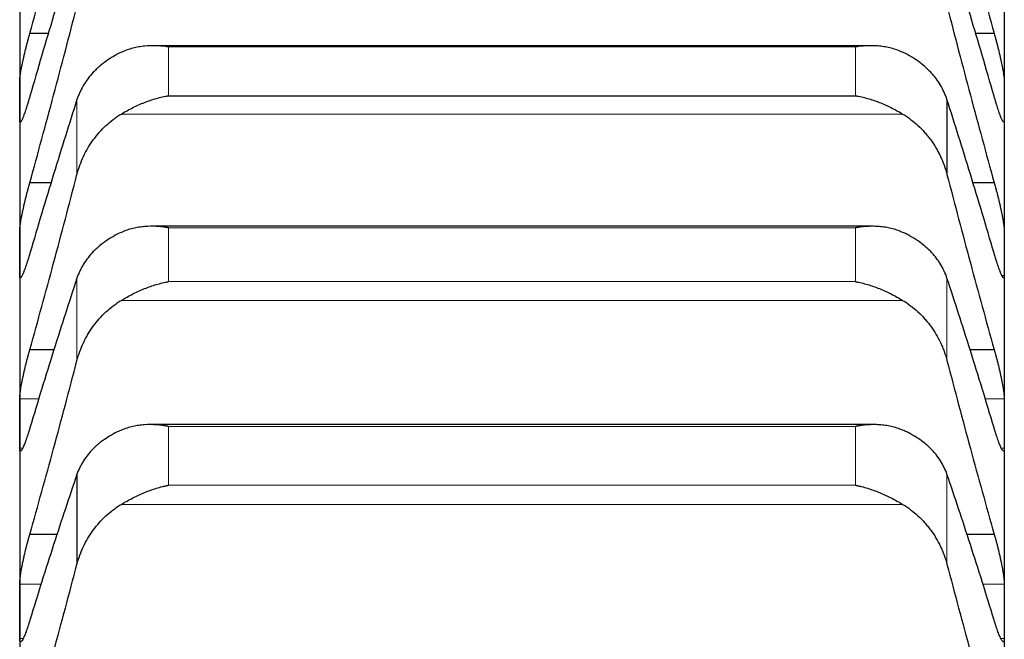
# Model space of a CAD drawing. Header units: inches. Extents: x 0 to 20790, y -12 to 14700.
# Tile 336 of 358: x 13645 to 13697, y 10363 to 10395. Entities that reach past the tile are written whole.
import ezdxf

# ---------------------------------------------------------------- set-up
doc = ezdxf.new("R2010")
doc.units = ezdxf.units.IN
doc.layers.add('1', color=7, linetype='Continuous', true_color=0xffffff)

msp = doc.modelspace()

# ---------------------------------------------------------------- linework, layer by layer
at = {"layer": '1', "color": 2, "linetype": 'Continuous', "lineweight": 25}
for p, q in [((13644.744, 10398.233), (13644.744, 10391.123)), ((13696.744, 10398.233), (13696.744, 10391.123)), ((13645.281, 10394.67), (13646.278, 10394.67)), ((13695.21, 10394.67), (13696.206, 10394.67)), ((13689.687, 10394.016), (13651.826, 10394.016)), ((13652.6, 10391.372), (13688.888, 10391.372)), ((13693.717, 10391.168), (13693.717, 10387.22)), ((13644.744, 10391.123), (13644.744, 10383.066)), ((13696.744, 10391.123), (13696.744, 10383.066)), ((13645.281, 10386.794), (13646.427, 10386.794)), ((13695.06, 10386.794), (13696.206, 10386.794)), ((13689.775, 10384.482), (13651.738, 10384.482)), ((13644.744, 10383.066), (13644.744, 10374.075)), ((13696.744, 10383.066), (13696.744, 10374.075)), ((13645.281, 10377.977), (13646.584, 10377.977)), ((13694.904, 10377.977), (13696.206, 10377.977)), ((13644.744, 10374.075), (13644.744, 10364.165)), ((13689.863, 10374.013), (13651.65, 10374.013)), ((13696.744, 10374.075), (13696.744, 10364.165)), ((13647.77, 10371.391), (13647.77, 10366.643)), ((13645.281, 10368.234), (13646.749, 10368.234)), ((13694.739, 10368.234), (13696.206, 10368.234)), ((13644.744, 10364.165), (13644.744, 10353.35)), ((13696.744, 10364.165), (13696.744, 10353.35))]:
    msp.add_line(p, q, dxfattribs=at)
at = {"layer": '1', "color": 110, "linetype": 'Continuous', "lineweight": 13}
for p, q in [((13652.6, 10393.95), (13688.888, 10393.95)), ((13652.6, 10393.95), (13652.6, 10391.372)), ((13688.888, 10393.95), (13688.888, 10391.372)), ((13647.77, 10391.168), (13647.77, 10387.22)), ((13650.112, 10390.41), (13691.375, 10390.41)), ((13652.6, 10384.401), (13688.888, 10384.401)), ((13652.6, 10384.401), (13652.6, 10381.56)), ((13688.888, 10384.401), (13688.888, 10381.56)), ((13696.615, 10381.887), (13696.741, 10381.887)), ((13647.77, 10381.745), (13647.77, 10377.394)), ((13652.6, 10381.56), (13688.888, 10381.56)), ((13693.717, 10381.745), (13693.717, 10377.394)), ((13650.112, 10380.573), (13691.375, 10380.573)), ((13644.746, 10375.383), (13645.768, 10375.383)), ((13695.72, 10375.383), (13696.741, 10375.383)), ((13652.6, 10373.916), (13652.6, 10370.816)), ((13652.6, 10373.916), (13688.888, 10373.916)), ((13688.888, 10373.916), (13688.888, 10370.816)), ((13644.746, 10372.768), (13644.897, 10372.768)), ((13696.589, 10372.768), (13696.741, 10372.768)), ((13693.717, 10371.391), (13693.717, 10366.643)), ((13652.6, 10370.816), (13688.888, 10370.816)), ((13650.112, 10369.805), (13691.375, 10369.805)), ((13644.746, 10365.598), (13645.896, 10365.598)), ((13695.592, 10365.598), (13696.741, 10365.598)), ((13644.746, 10362.731), (13644.935, 10362.731)), ((13696.559, 10362.731), (13696.741, 10362.731))]:
    msp.add_line(p, q, dxfattribs=at)
at = {"layer": '1', "color": 2, "linetype": 'Continuous', "lineweight": 25}
for points in [[(13645.281, 10394.67), (13645.492, 10395.44), (13645.912, 10396.985), (13646.537, 10399.318), (13647.157, 10401.668), (13647.566, 10403.244), (13647.77, 10404.036)], [(13693.717, 10404.036), (13693.921, 10403.244), (13694.331, 10401.668), (13694.95, 10399.318), (13695.575, 10396.985), (13695.995, 10395.44), (13696.206, 10394.67)], [(13647.77, 10399.643), (13647.566, 10398.989), (13647.157, 10397.663), (13646.537, 10395.618), (13645.912, 10393.518), (13645.492, 10392.08), (13645.281, 10391.352)], [(13696.206, 10391.352), (13695.995, 10392.08), (13695.575, 10393.518), (13694.95, 10395.618), (13694.331, 10397.663), (13693.921, 10398.989), (13693.717, 10399.643)], [(13645.281, 10386.794), (13645.492, 10387.556), (13645.912, 10389.087), (13646.537, 10391.405), (13647.157, 10393.743), (13647.566, 10395.315), (13647.77, 10396.105)], [(13693.717, 10396.105), (13693.921, 10395.315), (13694.331, 10393.743), (13694.95, 10391.405), (13695.575, 10389.087), (13695.995, 10387.556), (13696.206, 10386.794)], [(13644.744, 10391.123), (13644.744, 10391.473), (13644.745, 10391.822), (13644.746, 10392.172)], [(13696.741, 10392.172), (13696.743, 10391.822), (13696.744, 10391.473), (13696.744, 10391.123)], [(13647.77, 10391.168), (13647.566, 10390.533), (13647.157, 10389.242), (13646.537, 10387.246), (13645.912, 10385.19), (13645.492, 10383.779), (13645.281, 10383.063)], [(13696.206, 10383.063), (13695.995, 10383.779), (13695.575, 10385.19), (13694.95, 10387.246), (13694.331, 10389.242), (13693.921, 10390.533), (13693.717, 10391.168)], [(13644.746, 10390.074), (13644.745, 10390.424), (13644.744, 10390.773), (13644.744, 10391.123)], [(13696.744, 10391.123), (13696.744, 10390.773), (13696.743, 10390.424), (13696.741, 10390.074)], [(13645.281, 10377.977), (13645.492, 10378.73), (13645.912, 10380.245), (13646.537, 10382.543), (13647.157, 10384.867), (13647.566, 10386.433), (13647.77, 10387.22)], [(13693.717, 10387.22), (13693.921, 10386.433), (13694.331, 10384.867), (13694.95, 10382.543), (13695.575, 10380.245), (13695.995, 10378.73), (13696.206, 10377.977)], [(13644.744, 10383.066), (13644.744, 10383.459), (13644.745, 10383.852), (13644.746, 10384.245)], [(13696.741, 10384.245), (13696.743, 10383.852), (13696.744, 10383.459), (13696.744, 10383.066)], [(13644.746, 10381.887), (13644.745, 10382.28), (13644.744, 10382.673), (13644.744, 10383.066)], [(13696.744, 10383.066), (13696.744, 10382.673), (13696.743, 10382.28), (13696.741, 10381.887)], [(13647.77, 10381.745), (13647.566, 10381.13), (13647.157, 10379.877), (13646.537, 10377.932), (13645.912, 10375.924), (13645.492, 10374.543), (13645.281, 10373.841)], [(13696.206, 10373.841), (13695.995, 10374.543), (13695.575, 10375.924), (13694.95, 10377.932), (13694.331, 10379.877), (13693.921, 10381.13), (13693.717, 10381.745)], [(13645.281, 10368.234), (13645.492, 10368.977), (13645.912, 10370.474), (13646.537, 10372.749), (13647.157, 10375.054), (13647.566, 10376.611), (13647.77, 10377.394)], [(13693.717, 10377.394), (13693.921, 10376.611), (13694.331, 10375.054), (13694.95, 10372.749), (13695.575, 10370.474), (13695.995, 10368.977), (13696.206, 10368.234)], [(13644.744, 10374.075), (13644.744, 10374.511), (13644.745, 10374.947), (13644.746, 10375.383)], [(13696.741, 10375.383), (13696.743, 10374.947), (13696.744, 10374.511), (13696.744, 10374.075)], [(13644.746, 10372.768), (13644.745, 10373.204), (13644.744, 10373.64), (13644.744, 10374.075)], [(13696.744, 10374.075), (13696.744, 10373.64), (13696.743, 10373.204), (13696.741, 10372.768)], [(13647.77, 10371.391), (13647.566, 10370.796), (13647.157, 10369.582), (13646.537, 10367.693), (13645.912, 10365.736), (13645.492, 10364.386), (13645.281, 10363.699)], [(13696.206, 10363.699), (13695.995, 10364.386), (13695.575, 10365.736), (13694.95, 10367.693), (13694.331, 10369.582), (13693.921, 10370.796), (13693.717, 10371.391)], [(13645.281, 10357.581), (13645.492, 10358.313), (13645.912, 10359.789), (13646.537, 10362.037), (13647.157, 10364.32), (13647.566, 10365.865), (13647.77, 10366.643)], [(13693.717, 10366.643), (13693.921, 10365.865), (13694.331, 10364.32), (13694.95, 10362.037), (13695.575, 10359.789), (13695.995, 10358.313), (13696.206, 10357.581)], [(13644.744, 10364.165), (13644.744, 10364.643), (13644.745, 10365.12), (13644.746, 10365.598)], [(13696.741, 10365.598), (13696.743, 10365.12), (13696.744, 10364.643), (13696.744, 10364.165)], [(13644.746, 10362.731), (13644.745, 10363.209), (13644.744, 10363.687), (13644.744, 10364.165)], [(13696.744, 10364.165), (13696.744, 10363.687), (13696.743, 10363.209), (13696.741, 10362.731)]]:
    msp.add_open_spline(points, degree=3, dxfattribs=at)
for points, knots in [([(13644.746, 10392.172), (13644.746, 10392.192), (13644.748, 10392.239), (13644.757, 10392.327), (13644.765, 10392.396), (13644.773, 10392.453), (13644.776, 10392.473), (13644.782, 10392.513), (13644.786, 10392.534), (13644.803, 10392.641), (13644.82, 10392.735), (13644.845, 10392.864), (13644.85, 10392.89), (13644.858, 10392.931), (13644.861, 10392.944), (13644.866, 10392.971), (13644.88, 10393.04), (13644.907, 10393.167), (13644.933, 10393.285), (13644.96, 10393.405), (13644.974, 10393.467), (13645.018, 10393.655), (13645.048, 10393.781), (13645.096, 10393.973), (13645.112, 10394.037), (13645.137, 10394.133), (13645.145, 10394.165), (13645.162, 10394.23), (13645.17, 10394.262), (13645.213, 10394.422), (13645.247, 10394.547), (13645.281, 10394.67)], [0, 0, 0, 0, 0.0625, 0.125, 0.1875, 0.1875, 0.21875, 0.21875, 0.25, 0.25, 0.375, 0.375, 0.40625, 0.40625, 0.421875, 0.421875, 0.4375, 0.5, 0.5625, 0.5625, 0.625, 0.625, 0.75, 0.75, 0.8125, 0.8125, 0.84375, 0.84375, 0.875, 0.875, 1, 1, 1, 1]), ([(13696.206, 10394.67), (13696.241, 10394.547), (13696.275, 10394.422), (13696.325, 10394.232), (13696.342, 10394.168), (13696.366, 10394.072), (13696.375, 10394.04), (13696.391, 10393.975), (13696.399, 10393.943), (13696.439, 10393.782), (13696.47, 10393.656), (13696.513, 10393.47), (13696.527, 10393.409), (13696.547, 10393.318), (13696.554, 10393.287), (13696.567, 10393.228), (13696.574, 10393.199), (13696.605, 10393.054), (13696.627, 10392.944), (13696.652, 10392.816), (13696.657, 10392.79), (13696.666, 10392.741), (13696.671, 10392.716), (13696.683, 10392.645), (13696.691, 10392.599), (13696.712, 10392.471), (13696.723, 10392.396), (13696.732, 10392.315), (13696.733, 10392.299), (13696.736, 10392.27), (13696.737, 10392.256), (13696.74, 10392.216), (13696.741, 10392.192), (13696.741, 10392.172)], [0, 0, 0, 0, 0.125, 0.125, 0.1875, 0.1875, 0.21875, 0.21875, 0.25, 0.25, 0.375, 0.375, 0.4375, 0.4375, 0.46875, 0.46875, 0.5, 0.5, 0.625, 0.625, 0.65625, 0.65625, 0.6875, 0.6875, 0.75, 0.75, 0.875, 0.875, 0.90625, 0.90625, 0.9375, 0.9375, 1, 1, 1, 1]), ([(13652.6, 10393.95), (13652.596, 10393.951), (13652.593, 10393.951), (13652.587, 10393.952), (13652.583, 10393.953), (13652.573, 10393.954), (13652.553, 10393.957), (13652.507, 10393.964), (13652.414, 10393.977), (13652.335, 10393.986), (13652.177, 10394.002), (13652.072, 10394.009), (13651.758, 10394.02), (13651.55, 10394.015), (13651.239, 10393.983), (13651.136, 10393.969), (13650.98, 10393.942), (13650.928, 10393.932), (13650.825, 10393.909), (13650.773, 10393.897), (13650.618, 10393.857), (13650.516, 10393.825), (13650.313, 10393.753), (13650.212, 10393.712), (13650.112, 10393.666)], [0, 0, 0, 0, 0.003906, 0.003906, 0.007812, 0.007812, 0.015625, 0.03125, 0.0625, 0.125, 0.125, 0.25, 0.25, 0.5, 0.5, 0.625, 0.625, 0.6875, 0.6875, 0.75, 0.75, 0.875, 0.875, 1, 1, 1, 1]), ([(13691.375, 10393.666), (13691.276, 10393.712), (13691.175, 10393.753), (13690.974, 10393.825), (13690.873, 10393.856), (13690.669, 10393.909), (13690.566, 10393.931), (13690.36, 10393.968), (13690.256, 10393.983), (13690.046, 10394.004), (13689.941, 10394.011), (13689.731, 10394.017), (13689.626, 10394.017), (13689.416, 10394.009), (13689.311, 10394.002), (13689.152, 10393.986), (13689.073, 10393.977), (13688.981, 10393.964), (13688.934, 10393.957), (13688.914, 10393.954), (13688.901, 10393.952), (13688.894, 10393.951), (13688.888, 10393.95)], [0, 0, 0, 0, 0.125, 0.125, 0.25, 0.25, 0.375, 0.375, 0.5, 0.5, 0.625, 0.625, 0.75, 0.75, 0.875, 0.875, 0.9375, 0.96875, 0.984375, 0.992188, 0.992188, 1, 1, 1, 1]), ([(13650.112, 10393.666), (13649.966, 10393.599), (13649.826, 10393.526), (13649.558, 10393.37), (13649.3, 10393.205), (13649.064, 10393.019), (13648.923, 10392.896), (13648.895, 10392.871), (13648.84, 10392.821), (13648.813, 10392.796), (13648.733, 10392.718), (13648.681, 10392.666), (13648.532, 10392.506), (13648.439, 10392.396), (13648.267, 10392.169), (13648.188, 10392.052), (13648.08, 10391.871), (13648.046, 10391.809), (13647.997, 10391.716), (13647.981, 10391.685), (13647.95, 10391.622), (13647.935, 10391.59), (13647.863, 10391.43), (13647.813, 10391.3), (13647.77, 10391.168)], [0, 0, 0, 0, 0.125, 0.125, 0.25, 0.375, 0.375, 0.40625, 0.40625, 0.4375, 0.4375, 0.5, 0.5, 0.625, 0.625, 0.75, 0.75, 0.8125, 0.8125, 0.84375, 0.84375, 0.875, 0.875, 1, 1, 1, 1]), ([(13693.717, 10391.168), (13693.675, 10391.3), (13693.625, 10391.43), (13693.51, 10391.683), (13693.381, 10391.929), (13693.224, 10392.164), (13693.094, 10392.336), (13693.049, 10392.392), (13692.979, 10392.476), (13692.955, 10392.503), (13692.907, 10392.558), (13692.882, 10392.585), (13692.757, 10392.718), (13692.546, 10392.922), (13692.311, 10393.108), (13692.064, 10393.284), (13691.934, 10393.368), (13691.764, 10393.466), (13691.73, 10393.486), (13691.661, 10393.524), (13691.556, 10393.58), (13691.448, 10393.632), (13691.375, 10393.666)], [0, 0, 0, 0, 0.125, 0.125, 0.25, 0.375, 0.375, 0.4375, 0.4375, 0.46875, 0.46875, 0.5, 0.5, 0.625, 0.75, 0.75, 0.875, 0.875, 0.90625, 0.90625, 0.9375, 1, 1, 1, 1]), ([(13645.281, 10391.352), (13645.247, 10391.229), (13645.213, 10391.112), (13645.162, 10390.945), (13645.146, 10390.891), (13645.121, 10390.812), (13645.113, 10390.786), (13645.096, 10390.735), (13645.088, 10390.71), (13645.048, 10390.587), (13645.018, 10390.497), (13644.974, 10390.377), (13644.96, 10390.339), (13644.94, 10390.285), (13644.933, 10390.268), (13644.92, 10390.235), (13644.914, 10390.219), (13644.883, 10390.144), (13644.86, 10390.096), (13644.835, 10390.05), (13644.831, 10390.042), (13644.821, 10390.026), (13644.817, 10390.019), (13644.804, 10390.001), (13644.796, 10389.992), (13644.776, 10389.975), (13644.765, 10389.976), (13644.756, 10389.994), (13644.754, 10389.999), (13644.751, 10390.01), (13644.75, 10390.016), (13644.747, 10390.036), (13644.746, 10390.054), (13644.746, 10390.074)], [0, 0, 0, 0, 0.125, 0.125, 0.1875, 0.1875, 0.21875, 0.21875, 0.25, 0.25, 0.375, 0.375, 0.4375, 0.4375, 0.46875, 0.46875, 0.5, 0.5, 0.625, 0.625, 0.65625, 0.65625, 0.6875, 0.6875, 0.75, 0.75, 0.875, 0.875, 0.90625, 0.90625, 0.9375, 0.9375, 1, 1, 1, 1]), ([(13650.112, 10390.41), (13650.212, 10390.471), (13650.312, 10390.529), (13650.513, 10390.641), (13650.615, 10390.694), (13650.818, 10390.796), (13650.921, 10390.844), (13651.128, 10390.937), (13651.232, 10390.98), (13651.442, 10391.062), (13651.547, 10391.1), (13651.756, 10391.17), (13651.861, 10391.202), (13652.071, 10391.261), (13652.177, 10391.288), (13652.335, 10391.323), (13652.414, 10391.339), (13652.507, 10391.357), (13652.553, 10391.365), (13652.573, 10391.368), (13652.586, 10391.37), (13652.593, 10391.371), (13652.6, 10391.372)], [0, 0, 0, 0, 0.125, 0.125, 0.25, 0.25, 0.375, 0.375, 0.5, 0.5, 0.625, 0.625, 0.75, 0.75, 0.875, 0.875, 0.9375, 0.96875, 0.984375, 0.992187, 0.992187, 1, 1, 1, 1]), ([(13688.888, 10391.372), (13688.891, 10391.372), (13688.894, 10391.371), (13688.901, 10391.37), (13688.904, 10391.37), (13688.914, 10391.368), (13688.934, 10391.365), (13688.981, 10391.357), (13689.073, 10391.339), (13689.258, 10391.301), (13689.415, 10391.261), (13689.729, 10391.174), (13689.937, 10391.104), (13690.248, 10390.983), (13690.352, 10390.94), (13690.507, 10390.871), (13690.559, 10390.847), (13690.663, 10390.798), (13690.715, 10390.773), (13690.87, 10390.696), (13690.972, 10390.642), (13691.175, 10390.529), (13691.275, 10390.471), (13691.375, 10390.41)], [0, 0, 0, 0, 0.003906, 0.003906, 0.007812, 0.007812, 0.015625, 0.03125, 0.0625, 0.125, 0.25, 0.25, 0.5, 0.5, 0.625, 0.625, 0.6875, 0.6875, 0.75, 0.75, 0.875, 0.875, 1, 1, 1, 1]), ([(13696.741, 10390.074), (13696.741, 10390.054), (13696.739, 10390.02), (13696.731, 10389.988), (13696.722, 10389.98), (13696.714, 10389.978), (13696.711, 10389.979), (13696.705, 10389.981), (13696.702, 10389.983), (13696.684, 10389.997), (13696.668, 10390.022), (13696.643, 10390.067), (13696.638, 10390.077), (13696.63, 10390.093), (13696.627, 10390.099), (13696.621, 10390.11), (13696.607, 10390.14), (13696.581, 10390.201), (13696.555, 10390.266), (13696.528, 10390.337), (13696.514, 10390.375), (13696.47, 10390.497), (13696.439, 10390.586), (13696.392, 10390.732), (13696.376, 10390.783), (13696.351, 10390.862), (13696.342, 10390.889), (13696.326, 10390.944), (13696.317, 10390.972), (13696.275, 10391.112), (13696.241, 10391.229), (13696.206, 10391.352)], [0, 0, 0, 0, 0.0625, 0.125, 0.1875, 0.1875, 0.21875, 0.21875, 0.25, 0.25, 0.375, 0.375, 0.40625, 0.40625, 0.421875, 0.421875, 0.4375, 0.5, 0.5625, 0.5625, 0.625, 0.625, 0.75, 0.75, 0.8125, 0.8125, 0.84375, 0.84375, 0.875, 0.875, 1, 1, 1, 1]), ([(13647.77, 10387.22), (13647.813, 10387.385), (13647.863, 10387.546), (13647.977, 10387.862), (13648.106, 10388.172), (13648.264, 10388.47), (13648.393, 10388.688), (13648.438, 10388.76), (13648.509, 10388.866), (13648.532, 10388.902), (13648.581, 10388.972), (13648.605, 10389.006), (13648.73, 10389.177), (13648.942, 10389.44), (13649.177, 10389.68), (13649.424, 10389.91), (13649.553, 10390.019), (13649.723, 10390.147), (13649.758, 10390.173), (13649.827, 10390.223), (13649.932, 10390.296), (13650.039, 10390.365), (13650.112, 10390.41)], [0, 0, 0, 0, 0.125, 0.125, 0.25, 0.375, 0.375, 0.4375, 0.4375, 0.46875, 0.46875, 0.5, 0.5, 0.625, 0.75, 0.75, 0.875, 0.875, 0.90625, 0.90625, 0.9375, 1, 1, 1, 1]), ([(13691.375, 10390.41), (13691.521, 10390.321), (13691.661, 10390.226), (13691.93, 10390.022), (13692.188, 10389.806), (13692.424, 10389.565), (13692.565, 10389.407), (13692.592, 10389.375), (13692.647, 10389.31), (13692.674, 10389.277), (13692.755, 10389.177), (13692.806, 10389.11), (13692.956, 10388.905), (13693.049, 10388.764), (13693.22, 10388.475), (13693.299, 10388.327), (13693.407, 10388.099), (13693.442, 10388.021), (13693.491, 10387.904), (13693.506, 10387.865), (13693.537, 10387.786), (13693.552, 10387.746), (13693.625, 10387.547), (13693.675, 10387.384), (13693.717, 10387.22)], [0, 0, 0, 0, 0.125, 0.125, 0.25, 0.375, 0.375, 0.40625, 0.40625, 0.4375, 0.4375, 0.5, 0.5, 0.625, 0.625, 0.75, 0.75, 0.8125, 0.8125, 0.84375, 0.84375, 0.875, 0.875, 1, 1, 1, 1]), ([(13644.746, 10384.245), (13644.746, 10384.268), (13644.748, 10384.32), (13644.757, 10384.414), (13644.765, 10384.489), (13644.773, 10384.549), (13644.776, 10384.569), (13644.782, 10384.612), (13644.786, 10384.634), (13644.803, 10384.746), (13644.82, 10384.844), (13644.845, 10384.976), (13644.85, 10385.003), (13644.858, 10385.045), (13644.861, 10385.059), (13644.866, 10385.086), (13644.88, 10385.157), (13644.907, 10385.287), (13644.933, 10385.407), (13644.96, 10385.529), (13644.974, 10385.591), (13645.018, 10385.781), (13645.048, 10385.908), (13645.096, 10386.1), (13645.112, 10386.164), (13645.137, 10386.26), (13645.145, 10386.293), (13645.162, 10386.357), (13645.17, 10386.389), (13645.213, 10386.548), (13645.247, 10386.672), (13645.281, 10386.794)], [0, 0, 0, 0, 0.0625, 0.125, 0.1875, 0.1875, 0.21875, 0.21875, 0.25, 0.25, 0.375, 0.375, 0.40625, 0.40625, 0.421875, 0.421875, 0.4375, 0.5, 0.5625, 0.5625, 0.625, 0.625, 0.75, 0.75, 0.8125, 0.8125, 0.84375, 0.84375, 0.875, 0.875, 1, 1, 1, 1]), ([(13696.206, 10386.794), (13696.241, 10386.672), (13696.275, 10386.548), (13696.325, 10386.359), (13696.342, 10386.296), (13696.366, 10386.199), (13696.375, 10386.167), (13696.391, 10386.102), (13696.399, 10386.07), (13696.439, 10385.909), (13696.47, 10385.782), (13696.513, 10385.594), (13696.527, 10385.532), (13696.547, 10385.44), (13696.554, 10385.409), (13696.567, 10385.348), (13696.574, 10385.319), (13696.605, 10385.171), (13696.627, 10385.059), (13696.652, 10384.926), (13696.657, 10384.9), (13696.666, 10384.849), (13696.671, 10384.823), (13696.683, 10384.749), (13696.691, 10384.702), (13696.712, 10384.568), (13696.723, 10384.489), (13696.732, 10384.402), (13696.733, 10384.385), (13696.736, 10384.353), (13696.737, 10384.338), (13696.74, 10384.294), (13696.741, 10384.268), (13696.741, 10384.245)], [0, 0, 0, 0, 0.125, 0.125, 0.1875, 0.1875, 0.21875, 0.21875, 0.25, 0.25, 0.375, 0.375, 0.4375, 0.4375, 0.46875, 0.46875, 0.5, 0.5, 0.625, 0.625, 0.65625, 0.65625, 0.6875, 0.6875, 0.75, 0.75, 0.875, 0.875, 0.90625, 0.90625, 0.9375, 0.9375, 1, 1, 1, 1]), ([(13652.6, 10384.401), (13652.596, 10384.402), (13652.593, 10384.402), (13652.587, 10384.404), (13652.583, 10384.404), (13652.573, 10384.406), (13652.553, 10384.409), (13652.507, 10384.417), (13652.414, 10384.431), (13652.335, 10384.442), (13652.177, 10384.46), (13652.072, 10384.469), (13651.758, 10384.486), (13651.55, 10384.484), (13651.239, 10384.459), (13651.136, 10384.447), (13650.98, 10384.422), (13650.928, 10384.413), (13650.825, 10384.393), (13650.773, 10384.381), (13650.618, 10384.344), (13650.516, 10384.314), (13650.313, 10384.246), (13650.212, 10384.207), (13650.112, 10384.162)], [0, 0, 0, 0, 0.003906, 0.003906, 0.007812, 0.007812, 0.015625, 0.03125, 0.0625, 0.125, 0.125, 0.25, 0.25, 0.5, 0.5, 0.625, 0.625, 0.6875, 0.6875, 0.75, 0.75, 0.875, 0.875, 1, 1, 1, 1]), ([(13691.375, 10384.162), (13691.276, 10384.207), (13691.175, 10384.246), (13690.974, 10384.314), (13690.873, 10384.343), (13690.669, 10384.392), (13690.566, 10384.413), (13690.36, 10384.446), (13690.256, 10384.458), (13690.046, 10384.476), (13689.941, 10384.48), (13689.731, 10384.483), (13689.626, 10384.481), (13689.416, 10384.469), (13689.311, 10384.46), (13689.152, 10384.442), (13689.073, 10384.431), (13688.981, 10384.417), (13688.934, 10384.409), (13688.914, 10384.406), (13688.901, 10384.404), (13688.894, 10384.402), (13688.888, 10384.401)], [0, 0, 0, 0, 0.125, 0.125, 0.25, 0.25, 0.375, 0.375, 0.5, 0.5, 0.625, 0.625, 0.75, 0.75, 0.875, 0.875, 0.9375, 0.96875, 0.984375, 0.992188, 0.992188, 1, 1, 1, 1]), ([(13650.112, 10384.162), (13649.966, 10384.097), (13649.826, 10384.027), (13649.558, 10383.877), (13649.3, 10383.717), (13649.064, 10383.537), (13648.923, 10383.419), (13648.895, 10383.395), (13648.84, 10383.346), (13648.813, 10383.321), (13648.733, 10383.247), (13648.681, 10383.196), (13648.532, 10383.041), (13648.439, 10382.935), (13648.267, 10382.715), (13648.188, 10382.602), (13648.08, 10382.426), (13648.046, 10382.367), (13647.997, 10382.277), (13647.981, 10382.247), (13647.95, 10382.185), (13647.935, 10382.155), (13647.863, 10382), (13647.813, 10381.874), (13647.77, 10381.745)], [0, 0, 0, 0, 0.125, 0.125, 0.25, 0.375, 0.375, 0.40625, 0.40625, 0.4375, 0.4375, 0.5, 0.5, 0.625, 0.625, 0.75, 0.75, 0.8125, 0.8125, 0.84375, 0.84375, 0.875, 0.875, 1, 1, 1, 1]), ([(13693.717, 10381.745), (13693.675, 10381.874), (13693.625, 10381.999), (13693.51, 10382.244), (13693.381, 10382.483), (13693.224, 10382.711), (13693.094, 10382.877), (13693.049, 10382.931), (13692.979, 10383.012), (13692.955, 10383.039), (13692.907, 10383.092), (13692.882, 10383.118), (13692.757, 10383.247), (13692.546, 10383.444), (13692.311, 10383.623), (13692.064, 10383.793), (13691.934, 10383.874), (13691.764, 10383.969), (13691.73, 10383.988), (13691.661, 10384.025), (13691.556, 10384.079), (13691.448, 10384.13), (13691.375, 10384.162)], [0, 0, 0, 0, 0.125, 0.125, 0.25, 0.375, 0.375, 0.4375, 0.4375, 0.46875, 0.46875, 0.5, 0.5, 0.625, 0.75, 0.75, 0.875, 0.875, 0.90625, 0.90625, 0.9375, 1, 1, 1, 1]), ([(13645.281, 10383.063), (13645.247, 10382.942), (13645.213, 10382.828), (13645.162, 10382.665), (13645.146, 10382.612), (13645.121, 10382.535), (13645.113, 10382.51), (13645.096, 10382.46), (13645.088, 10382.436), (13645.048, 10382.317), (13645.018, 10382.232), (13644.974, 10382.117), (13644.96, 10382.081), (13644.94, 10382.031), (13644.933, 10382.015), (13644.92, 10381.985), (13644.914, 10381.97), (13644.883, 10381.901), (13644.86, 10381.857), (13644.835, 10381.818), (13644.831, 10381.81), (13644.821, 10381.798), (13644.817, 10381.792), (13644.804, 10381.778), (13644.796, 10381.771), (13644.776, 10381.762), (13644.765, 10381.768), (13644.756, 10381.793), (13644.754, 10381.799), (13644.751, 10381.812), (13644.75, 10381.82), (13644.747, 10381.845), (13644.746, 10381.864), (13644.746, 10381.887)], [0, 0, 0, 0, 0.125, 0.125, 0.1875, 0.1875, 0.21875, 0.21875, 0.25, 0.25, 0.375, 0.375, 0.4375, 0.4375, 0.46875, 0.46875, 0.5, 0.5, 0.625, 0.625, 0.65625, 0.65625, 0.6875, 0.6875, 0.75, 0.75, 0.875, 0.875, 0.90625, 0.90625, 0.9375, 0.9375, 1, 1, 1, 1]), ([(13696.741, 10381.887), (13696.741, 10381.864), (13696.739, 10381.825), (13696.731, 10381.786), (13696.722, 10381.772), (13696.714, 10381.767), (13696.711, 10381.766), (13696.705, 10381.766), (13696.702, 10381.766), (13696.684, 10381.774), (13696.668, 10381.793), (13696.643, 10381.832), (13696.638, 10381.841), (13696.63, 10381.855), (13696.627, 10381.86), (13696.621, 10381.871), (13696.607, 10381.897), (13696.581, 10381.953), (13696.555, 10382.013), (13696.528, 10382.079), (13696.514, 10382.115), (13696.47, 10382.231), (13696.439, 10382.317), (13696.392, 10382.458), (13696.376, 10382.507), (13696.351, 10382.584), (13696.342, 10382.61), (13696.326, 10382.664), (13696.317, 10382.691), (13696.275, 10382.827), (13696.241, 10382.943), (13696.206, 10383.063)], [0, 0, 0, 0, 0.0625, 0.125, 0.1875, 0.1875, 0.21875, 0.21875, 0.25, 0.25, 0.375, 0.375, 0.40625, 0.40625, 0.421875, 0.421875, 0.4375, 0.5, 0.5625, 0.5625, 0.625, 0.625, 0.75, 0.75, 0.8125, 0.8125, 0.84375, 0.84375, 0.875, 0.875, 1, 1, 1, 1]), ([(13650.112, 10380.573), (13650.212, 10380.633), (13650.312, 10380.692), (13650.513, 10380.804), (13650.615, 10380.858), (13650.818, 10380.961), (13650.921, 10381.01), (13651.128, 10381.104), (13651.232, 10381.149), (13651.442, 10381.233), (13651.547, 10381.272), (13651.756, 10381.345), (13651.861, 10381.379), (13652.071, 10381.44), (13652.177, 10381.468), (13652.335, 10381.506), (13652.414, 10381.524), (13652.507, 10381.542), (13652.553, 10381.551), (13652.573, 10381.555), (13652.586, 10381.558), (13652.593, 10381.559), (13652.6, 10381.56)], [0, 0, 0, 0, 0.125, 0.125, 0.25, 0.25, 0.375, 0.375, 0.5, 0.5, 0.625, 0.625, 0.75, 0.75, 0.875, 0.875, 0.9375, 0.96875, 0.984375, 0.992187, 0.992187, 1, 1, 1, 1]), ([(13688.888, 10381.56), (13688.891, 10381.559), (13688.894, 10381.559), (13688.901, 10381.558), (13688.904, 10381.557), (13688.914, 10381.555), (13688.934, 10381.551), (13688.981, 10381.542), (13689.073, 10381.524), (13689.258, 10381.482), (13689.415, 10381.44), (13689.729, 10381.348), (13689.937, 10381.276), (13690.248, 10381.152), (13690.352, 10381.108), (13690.507, 10381.037), (13690.559, 10381.013), (13690.663, 10380.963), (13690.715, 10380.938), (13690.87, 10380.86), (13690.972, 10380.805), (13691.175, 10380.692), (13691.275, 10380.633), (13691.375, 10380.573)], [0, 0, 0, 0, 0.003906, 0.003906, 0.007812, 0.007812, 0.015625, 0.03125, 0.0625, 0.125, 0.25, 0.25, 0.5, 0.5, 0.625, 0.625, 0.6875, 0.6875, 0.75, 0.75, 0.875, 0.875, 1, 1, 1, 1]), ([(13647.77, 10377.394), (13647.813, 10377.558), (13647.863, 10377.718), (13647.977, 10378.033), (13648.106, 10378.342), (13648.264, 10378.638), (13648.393, 10378.856), (13648.438, 10378.927), (13648.509, 10379.034), (13648.532, 10379.069), (13648.581, 10379.138), (13648.605, 10379.173), (13648.73, 10379.343), (13648.942, 10379.605), (13649.177, 10379.845), (13649.424, 10380.074), (13649.553, 10380.182), (13649.723, 10380.311), (13649.758, 10380.336), (13649.827, 10380.386), (13649.932, 10380.459), (13650.039, 10380.528), (13650.112, 10380.573)], [0, 0, 0, 0, 0.125, 0.125, 0.25, 0.375, 0.375, 0.4375, 0.4375, 0.46875, 0.46875, 0.5, 0.5, 0.625, 0.75, 0.75, 0.875, 0.875, 0.90625, 0.90625, 0.9375, 1, 1, 1, 1]), ([(13691.375, 10380.573), (13691.521, 10380.484), (13691.661, 10380.389), (13691.93, 10380.186), (13692.188, 10379.97), (13692.424, 10379.73), (13692.565, 10379.572), (13692.592, 10379.54), (13692.647, 10379.475), (13692.674, 10379.443), (13692.755, 10379.344), (13692.806, 10379.276), (13692.956, 10379.072), (13693.049, 10378.932), (13693.22, 10378.644), (13693.299, 10378.496), (13693.407, 10378.269), (13693.442, 10378.192), (13693.491, 10378.075), (13693.506, 10378.036), (13693.537, 10377.957), (13693.552, 10377.918), (13693.625, 10377.719), (13693.675, 10377.558), (13693.717, 10377.394)], [0, 0, 0, 0, 0.125, 0.125, 0.25, 0.375, 0.375, 0.40625, 0.40625, 0.4375, 0.4375, 0.5, 0.5, 0.625, 0.625, 0.75, 0.75, 0.8125, 0.8125, 0.84375, 0.84375, 0.875, 0.875, 1, 1, 1, 1]), ([(13644.746, 10375.383), (13644.746, 10375.408), (13644.748, 10375.465), (13644.757, 10375.566), (13644.765, 10375.645), (13644.773, 10375.708), (13644.776, 10375.73), (13644.782, 10375.774), (13644.786, 10375.797), (13644.803, 10375.914), (13644.82, 10376.015), (13644.845, 10376.151), (13644.85, 10376.179), (13644.858, 10376.221), (13644.861, 10376.236), (13644.866, 10376.264), (13644.88, 10376.336), (13644.907, 10376.469), (13644.933, 10376.59), (13644.96, 10376.714), (13644.974, 10376.777), (13645.018, 10376.969), (13645.048, 10377.097), (13645.096, 10377.289), (13645.112, 10377.353), (13645.137, 10377.449), (13645.145, 10377.481), (13645.162, 10377.545), (13645.17, 10377.576), (13645.213, 10377.734), (13645.247, 10377.857), (13645.281, 10377.977)], [0, 0, 0, 0, 0.0625, 0.125, 0.1875, 0.1875, 0.21875, 0.21875, 0.25, 0.25, 0.375, 0.375, 0.40625, 0.40625, 0.421875, 0.421875, 0.4375, 0.5, 0.5625, 0.5625, 0.625, 0.625, 0.75, 0.75, 0.8125, 0.8125, 0.84375, 0.84375, 0.875, 0.875, 1, 1, 1, 1]), ([(13696.206, 10377.977), (13696.241, 10377.857), (13696.275, 10377.735), (13696.325, 10377.547), (13696.342, 10377.484), (13696.366, 10377.388), (13696.375, 10377.356), (13696.391, 10377.291), (13696.399, 10377.259), (13696.439, 10377.097), (13696.47, 10376.97), (13696.513, 10376.78), (13696.527, 10376.718), (13696.547, 10376.624), (13696.554, 10376.593), (13696.567, 10376.531), (13696.574, 10376.501), (13696.605, 10376.351), (13696.627, 10376.236), (13696.652, 10376.1), (13696.657, 10376.073), (13696.666, 10376.02), (13696.671, 10375.994), (13696.683, 10375.917), (13696.691, 10375.868), (13696.712, 10375.728), (13696.723, 10375.645), (13696.732, 10375.552), (13696.733, 10375.534), (13696.736, 10375.5), (13696.737, 10375.484), (13696.74, 10375.437), (13696.741, 10375.408), (13696.741, 10375.383)], [0, 0, 0, 0, 0.125, 0.125, 0.1875, 0.1875, 0.21875, 0.21875, 0.25, 0.25, 0.375, 0.375, 0.4375, 0.4375, 0.46875, 0.46875, 0.5, 0.5, 0.625, 0.625, 0.65625, 0.65625, 0.6875, 0.6875, 0.75, 0.75, 0.875, 0.875, 0.90625, 0.90625, 0.9375, 0.9375, 1, 1, 1, 1]), ([(13652.6, 10373.916), (13652.596, 10373.917), (13652.593, 10373.917), (13652.587, 10373.919), (13652.583, 10373.919), (13652.573, 10373.921), (13652.553, 10373.925), (13652.507, 10373.933), (13652.414, 10373.949), (13652.335, 10373.961), (13652.177, 10373.982), (13652.072, 10373.993), (13651.758, 10374.016), (13651.55, 10374.018), (13651.239, 10373.998), (13651.136, 10373.988), (13650.98, 10373.967), (13650.928, 10373.958), (13650.825, 10373.94), (13650.773, 10373.929), (13650.618, 10373.895), (13650.516, 10373.867), (13650.313, 10373.802), (13650.212, 10373.765), (13650.112, 10373.722)], [0, 0, 0, 0, 0.003906, 0.003906, 0.007812, 0.007812, 0.015625, 0.03125, 0.0625, 0.125, 0.125, 0.25, 0.25, 0.5, 0.5, 0.625, 0.625, 0.6875, 0.6875, 0.75, 0.75, 0.875, 0.875, 1, 1, 1, 1]), ([(13691.375, 10373.722), (13691.276, 10373.765), (13691.175, 10373.802), (13690.974, 10373.867), (13690.873, 10373.894), (13690.669, 10373.94), (13690.566, 10373.958), (13690.36, 10373.987), (13690.256, 10373.998), (13690.046, 10374.011), (13689.941, 10374.014), (13689.731, 10374.012), (13689.626, 10374.008), (13689.416, 10373.993), (13689.311, 10373.982), (13689.152, 10373.961), (13689.073, 10373.949), (13688.981, 10373.933), (13688.934, 10373.925), (13688.914, 10373.921), (13688.901, 10373.919), (13688.894, 10373.917), (13688.888, 10373.916)], [0, 0, 0, 0, 0.125, 0.125, 0.25, 0.25, 0.375, 0.375, 0.5, 0.5, 0.625, 0.625, 0.75, 0.75, 0.875, 0.875, 0.9375, 0.96875, 0.984375, 0.992187, 0.992187, 1, 1, 1, 1]), ([(13645.281, 10373.841), (13645.247, 10373.722), (13645.213, 10373.61), (13645.162, 10373.451), (13645.146, 10373.4), (13645.121, 10373.325), (13645.113, 10373.301), (13645.096, 10373.253), (13645.088, 10373.229), (13645.048, 10373.115), (13645.018, 10373.033), (13644.974, 10372.925), (13644.96, 10372.892), (13644.94, 10372.845), (13644.933, 10372.83), (13644.92, 10372.802), (13644.914, 10372.788), (13644.883, 10372.725), (13644.86, 10372.686), (13644.835, 10372.653), (13644.831, 10372.647), (13644.821, 10372.637), (13644.817, 10372.633), (13644.804, 10372.622), (13644.796, 10372.618), (13644.776, 10372.617), (13644.765, 10372.629), (13644.756, 10372.66), (13644.754, 10372.667), (13644.751, 10372.683), (13644.75, 10372.692), (13644.747, 10372.721), (13644.746, 10372.743), (13644.746, 10372.768)], [0, 0, 0, 0, 0.125, 0.125, 0.1875, 0.1875, 0.21875, 0.21875, 0.25, 0.25, 0.375, 0.375, 0.4375, 0.4375, 0.46875, 0.46875, 0.5, 0.5, 0.625, 0.625, 0.65625, 0.65625, 0.6875, 0.6875, 0.75, 0.75, 0.875, 0.875, 0.90625, 0.90625, 0.9375, 0.9375, 1, 1, 1, 1]), ([(13650.112, 10373.722), (13649.966, 10373.66), (13649.826, 10373.592), (13649.558, 10373.447), (13649.3, 10373.293), (13649.064, 10373.12), (13648.923, 10373.006), (13648.895, 10372.983), (13648.84, 10372.936), (13648.813, 10372.913), (13648.733, 10372.841), (13648.681, 10372.792), (13648.532, 10372.643), (13648.439, 10372.54), (13648.267, 10372.328), (13648.188, 10372.218), (13648.08, 10372.049), (13648.046, 10371.992), (13647.997, 10371.905), (13647.981, 10371.875), (13647.95, 10371.816), (13647.935, 10371.787), (13647.863, 10371.637), (13647.813, 10371.515), (13647.77, 10371.391)], [0, 0, 0, 0, 0.125, 0.125, 0.25, 0.375, 0.375, 0.40625, 0.40625, 0.4375, 0.4375, 0.5, 0.5, 0.625, 0.625, 0.75, 0.75, 0.8125, 0.8125, 0.84375, 0.84375, 0.875, 0.875, 1, 1, 1, 1]), ([(13693.717, 10371.391), (13693.675, 10371.515), (13693.625, 10371.637), (13693.51, 10371.873), (13693.381, 10372.104), (13693.224, 10372.324), (13693.094, 10372.484), (13693.049, 10372.536), (13692.979, 10372.614), (13692.955, 10372.64), (13692.907, 10372.691), (13692.882, 10372.716), (13692.757, 10372.841), (13692.546, 10373.031), (13692.311, 10373.203), (13692.064, 10373.367), (13691.934, 10373.445), (13691.764, 10373.537), (13691.73, 10373.555), (13691.661, 10373.59), (13691.556, 10373.642), (13691.448, 10373.691), (13691.375, 10373.722)], [0, 0, 0, 0, 0.125, 0.125, 0.25, 0.375, 0.375, 0.4375, 0.4375, 0.46875, 0.46875, 0.5, 0.5, 0.625, 0.75, 0.75, 0.875, 0.875, 0.90625, 0.90625, 0.9375, 1, 1, 1, 1]), ([(13696.741, 10372.768), (13696.741, 10372.743), (13696.739, 10372.699), (13696.731, 10372.651), (13696.722, 10372.633), (13696.714, 10372.623), (13696.711, 10372.621), (13696.705, 10372.618), (13696.702, 10372.618), (13696.684, 10372.619), (13696.668, 10372.632), (13696.643, 10372.665), (13696.638, 10372.673), (13696.63, 10372.685), (13696.627, 10372.69), (13696.621, 10372.699), (13696.607, 10372.722), (13696.581, 10372.772), (13696.555, 10372.828), (13696.528, 10372.89), (13696.514, 10372.923), (13696.47, 10373.033), (13696.439, 10373.115), (13696.392, 10373.25), (13696.376, 10373.298), (13696.351, 10373.372), (13696.342, 10373.398), (13696.326, 10373.45), (13696.317, 10373.476), (13696.275, 10373.609), (13696.241, 10373.722), (13696.206, 10373.841)], [0, 0, 0, 0, 0.0625, 0.125, 0.1875, 0.1875, 0.21875, 0.21875, 0.25, 0.25, 0.375, 0.375, 0.40625, 0.40625, 0.421875, 0.421875, 0.4375, 0.5, 0.5625, 0.5625, 0.625, 0.625, 0.75, 0.75, 0.8125, 0.8125, 0.84375, 0.84375, 0.875, 0.875, 1, 1, 1, 1]), ([(13650.112, 10369.805), (13650.212, 10369.866), (13650.312, 10369.924), (13650.513, 10370.037), (13650.615, 10370.091), (13650.818, 10370.195), (13650.921, 10370.245), (13651.128, 10370.341), (13651.232, 10370.386), (13651.442, 10370.473), (13651.547, 10370.513), (13651.756, 10370.588), (13651.861, 10370.623), (13652.071, 10370.688), (13652.177, 10370.717), (13652.335, 10370.757), (13652.414, 10370.776), (13652.507, 10370.797), (13652.553, 10370.806), (13652.573, 10370.81), (13652.586, 10370.813), (13652.593, 10370.814), (13652.6, 10370.816)], [0, 0, 0, 0, 0.125, 0.125, 0.25, 0.25, 0.375, 0.375, 0.5, 0.5, 0.625, 0.625, 0.75, 0.75, 0.875, 0.875, 0.9375, 0.96875, 0.984375, 0.992187, 0.992187, 1, 1, 1, 1]), ([(13688.888, 10370.816), (13688.891, 10370.815), (13688.894, 10370.814), (13688.901, 10370.813), (13688.904, 10370.812), (13688.914, 10370.81), (13688.934, 10370.806), (13688.981, 10370.797), (13689.073, 10370.776), (13689.258, 10370.732), (13689.415, 10370.688), (13689.729, 10370.592), (13689.937, 10370.517), (13690.248, 10370.389), (13690.352, 10370.344), (13690.507, 10370.273), (13690.559, 10370.248), (13690.663, 10370.198), (13690.715, 10370.172), (13690.87, 10370.093), (13690.972, 10370.038), (13691.175, 10369.925), (13691.275, 10369.866), (13691.375, 10369.805)], [0, 0, 0, 0, 0.003906, 0.003906, 0.007813, 0.007813, 0.015625, 0.03125, 0.0625, 0.125, 0.25, 0.25, 0.5, 0.5, 0.625, 0.625, 0.6875, 0.6875, 0.75, 0.75, 0.875, 0.875, 1, 1, 1, 1]), ([(13647.77, 10366.643), (13647.813, 10366.806), (13647.863, 10366.965), (13647.977, 10367.278), (13648.106, 10367.585), (13648.264, 10367.88), (13648.393, 10368.096), (13648.438, 10368.167), (13648.509, 10368.273), (13648.532, 10368.308), (13648.581, 10368.377), (13648.605, 10368.412), (13648.73, 10368.581), (13648.942, 10368.842), (13649.177, 10369.081), (13649.424, 10369.308), (13649.553, 10369.417), (13649.723, 10369.545), (13649.758, 10369.57), (13649.827, 10369.619), (13649.932, 10369.692), (13650.039, 10369.761), (13650.112, 10369.805)], [0, 0, 0, 0, 0.125, 0.125, 0.25, 0.375, 0.375, 0.4375, 0.4375, 0.46875, 0.46875, 0.5, 0.5, 0.625, 0.75, 0.75, 0.875, 0.875, 0.90625, 0.90625, 0.9375, 1, 1, 1, 1]), ([(13691.375, 10369.805), (13691.521, 10369.717), (13691.661, 10369.622), (13691.93, 10369.42), (13692.188, 10369.205), (13692.424, 10368.966), (13692.565, 10368.809), (13692.592, 10368.777), (13692.647, 10368.713), (13692.674, 10368.68), (13692.755, 10368.581), (13692.806, 10368.515), (13692.956, 10368.311), (13693.049, 10368.172), (13693.22, 10367.885), (13693.299, 10367.738), (13693.407, 10367.512), (13693.442, 10367.436), (13693.491, 10367.32), (13693.506, 10367.281), (13693.537, 10367.203), (13693.552, 10367.163), (13693.625, 10366.966), (13693.675, 10366.805), (13693.717, 10366.643)], [0, 0, 0, 0, 0.125, 0.125, 0.25, 0.375, 0.375, 0.40625, 0.40625, 0.4375, 0.4375, 0.5, 0.5, 0.625, 0.625, 0.75, 0.75, 0.8125, 0.8125, 0.84375, 0.84375, 0.875, 0.875, 1, 1, 1, 1]), ([(13644.746, 10365.598), (13644.746, 10365.626), (13644.748, 10365.687), (13644.757, 10365.796), (13644.765, 10365.878), (13644.773, 10365.944), (13644.776, 10365.967), (13644.782, 10366.014), (13644.786, 10366.037), (13644.803, 10366.159), (13644.82, 10366.263), (13644.845, 10366.403), (13644.85, 10366.431), (13644.858, 10366.475), (13644.861, 10366.489), (13644.866, 10366.519), (13644.88, 10366.592), (13644.907, 10366.727), (13644.933, 10366.85), (13644.96, 10366.975), (13644.974, 10367.039), (13645.018, 10367.232), (13645.048, 10367.36), (13645.096, 10367.552), (13645.112, 10367.616), (13645.137, 10367.712), (13645.145, 10367.743), (13645.162, 10367.807), (13645.17, 10367.839), (13645.213, 10367.995), (13645.247, 10368.117), (13645.281, 10368.234)], [0, 0, 0, 0, 0.0625, 0.125, 0.1875, 0.1875, 0.21875, 0.21875, 0.25, 0.25, 0.375, 0.375, 0.40625, 0.40625, 0.421875, 0.421875, 0.4375, 0.5, 0.5625, 0.5625, 0.625, 0.625, 0.75, 0.75, 0.8125, 0.8125, 0.84375, 0.84375, 0.875, 0.875, 1, 1, 1, 1]), ([(13696.206, 10368.234), (13696.241, 10368.116), (13696.275, 10367.995), (13696.325, 10367.809), (13696.342, 10367.746), (13696.366, 10367.651), (13696.375, 10367.619), (13696.391, 10367.555), (13696.399, 10367.522), (13696.439, 10367.361), (13696.47, 10367.233), (13696.513, 10367.042), (13696.527, 10366.979), (13696.547, 10366.884), (13696.554, 10366.853), (13696.567, 10366.79), (13696.574, 10366.76), (13696.605, 10366.607), (13696.627, 10366.49), (13696.652, 10366.35), (13696.657, 10366.323), (13696.666, 10366.268), (13696.671, 10366.241), (13696.683, 10366.162), (13696.691, 10366.111), (13696.712, 10365.966), (13696.723, 10365.879), (13696.732, 10365.781), (13696.733, 10365.762), (13696.736, 10365.725), (13696.737, 10365.707), (13696.74, 10365.657), (13696.741, 10365.626), (13696.741, 10365.598)], [0, 0, 0, 0, 0.125, 0.125, 0.1875, 0.1875, 0.21875, 0.21875, 0.25, 0.25, 0.375, 0.375, 0.4375, 0.4375, 0.46875, 0.46875, 0.5, 0.5, 0.625, 0.625, 0.65625, 0.65625, 0.6875, 0.6875, 0.75, 0.75, 0.875, 0.875, 0.90625, 0.90625, 0.9375, 0.9375, 1, 1, 1, 1]), ([(13645.281, 10363.699), (13645.247, 10363.582), (13645.213, 10363.473), (13645.162, 10363.318), (13645.146, 10363.269), (13645.121, 10363.197), (13645.113, 10363.173), (13645.096, 10363.127), (13645.088, 10363.104), (13645.048, 10362.995), (13645.018, 10362.917), (13644.974, 10362.815), (13644.96, 10362.784), (13644.94, 10362.741), (13644.933, 10362.727), (13644.92, 10362.701), (13644.914, 10362.689), (13644.883, 10362.632), (13644.86, 10362.598), (13644.835, 10362.571), (13644.831, 10362.566), (13644.821, 10362.559), (13644.817, 10362.556), (13644.804, 10362.549), (13644.796, 10362.548), (13644.776, 10362.555), (13644.765, 10362.572), (13644.756, 10362.61), (13644.754, 10362.618), (13644.751, 10362.636), (13644.75, 10362.646), (13644.747, 10362.679), (13644.746, 10362.704), (13644.746, 10362.731)], [0, 0, 0, 0, 0.125, 0.125, 0.1875, 0.1875, 0.21875, 0.21875, 0.25, 0.25, 0.375, 0.375, 0.4375, 0.4375, 0.46875, 0.46875, 0.5, 0.5, 0.625, 0.625, 0.65625, 0.65625, 0.6875, 0.6875, 0.75, 0.75, 0.875, 0.875, 0.90625, 0.90625, 0.9375, 0.9375, 1, 1, 1, 1]), ([(13696.741, 10362.731), (13696.741, 10362.704), (13696.739, 10362.654), (13696.731, 10362.6), (13696.722, 10362.576), (13696.714, 10362.562), (13696.711, 10362.559), (13696.705, 10362.553), (13696.702, 10362.551), (13696.684, 10362.546), (13696.668, 10362.554), (13696.643, 10362.581), (13696.638, 10362.587), (13696.63, 10362.598), (13696.627, 10362.601), (13696.621, 10362.609), (13696.607, 10362.629), (13696.581, 10362.674), (13696.555, 10362.725), (13696.528, 10362.782), (13696.514, 10362.814), (13696.47, 10362.916), (13696.439, 10362.994), (13696.392, 10363.125), (13696.376, 10363.17), (13696.351, 10363.242), (13696.342, 10363.267), (13696.326, 10363.317), (13696.317, 10363.343), (13696.275, 10363.472), (13696.241, 10363.582), (13696.206, 10363.699)], [0, 0, 0, 0, 0.0625, 0.125, 0.1875, 0.1875, 0.21875, 0.21875, 0.25, 0.25, 0.375, 0.375, 0.40625, 0.40625, 0.421875, 0.421875, 0.4375, 0.5, 0.5625, 0.5625, 0.625, 0.625, 0.75, 0.75, 0.8125, 0.8125, 0.84375, 0.84375, 0.875, 0.875, 1, 1, 1, 1])]:
    msp.add_open_spline(points, degree=3, knots=knots, dxfattribs=at)

doc.saveas('drawing.dxf')
